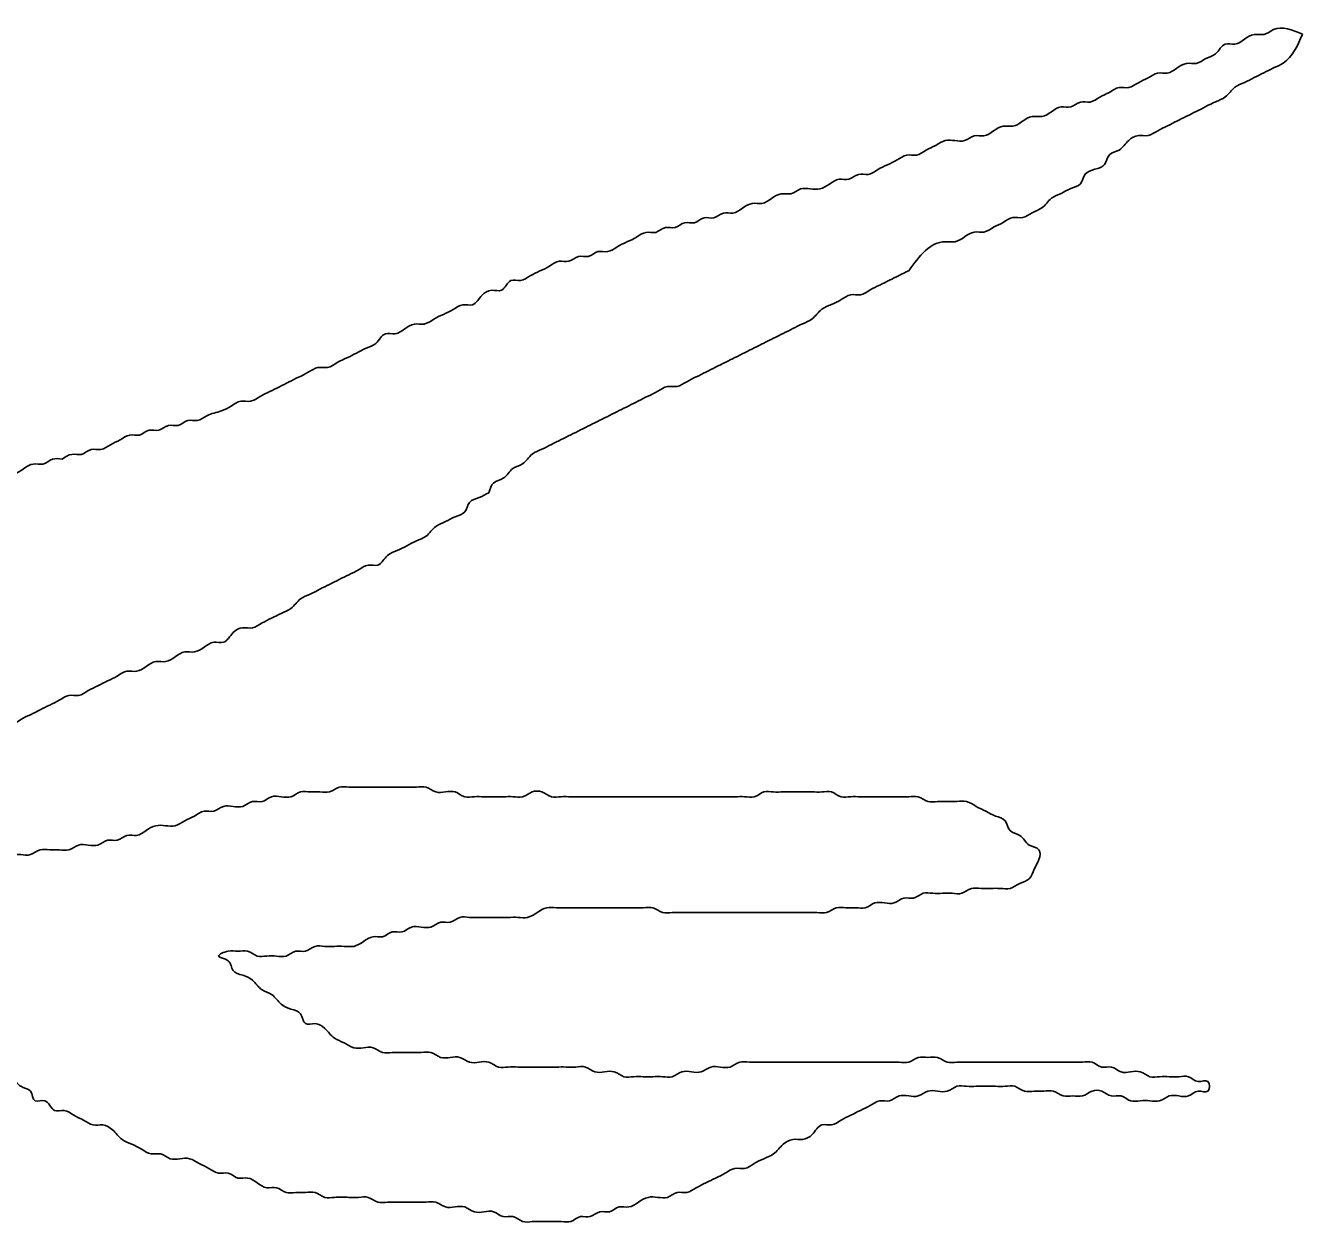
# Model space of a CAD drawing. Extents: x 813775 to 1157140, y 1757555 to 1979907.
# Drawn here: x 1011814 to 1012535, y 1865531 to 1866208 of the extents above; entities that cross this region are included whole.
import ezdxf

# ---------------------------------------------------------------- set-up
doc = ezdxf.new("R2010")
doc.units = 0
doc.layers.add('Level 9', color=7, linetype='Continuous')

msp = doc.modelspace()

# ---------------------------------------------------------------- linework, layer by layer
at = {"layer": 'Level 9'}
for points in [[(1012312.87, 1866069.01), (1012333.59, 1866085.37), (1012339.04, 1866085.37), (1012344.49, 1866088.1), (1012349.94, 1866090.83), (1012355.39, 1866090.83), (1012360.84, 1866093.55), (1012366.29, 1866096.28), (1012371.75, 1866099.01), (1012377.2, 1866099.01), (1012382.65, 1866101.74), (1012388.1, 1866104.46), (1012393.55, 1866109.92), (1012399, 1866112.64), (1012404.45, 1866115.37), (1012409.91, 1866118.1), (1012412.63, 1866123.55), (1012418.08, 1866126.28), (1012423.53, 1866129.01), (1012426.26, 1866134.46), (1012431.71, 1866137.19), (1012437.16, 1866142.64), (1012442.61, 1866145.37), (1012448.07, 1866145.37), (1012453.52, 1866148.1), (1012458.97, 1866150.82), (1012464.42, 1866153.55), (1012469.87, 1866156.28), (1012475.32, 1866159), (1012480.77, 1866161.73), (1012486.22, 1866164.46), (1012491.68, 1866167.18), (1012497.13, 1866172.64), (1012502.58, 1866175.37), (1012508.03, 1866178.09), (1012513.48, 1866180.82), (1012518.93, 1866183.55), (1012524.38, 1866186.27), (1012535.29, 1866202.64)], [(1012328.12, 1866139.75), (1012333.57, 1866142.48), (1012339.02, 1866142.48), (1012344.47, 1866142.48), (1012349.92, 1866145.21), (1012355.37, 1866145.21), (1012360.82, 1866147.93), (1012366.28, 1866150.66), (1012371.73, 1866150.66), (1012377.18, 1866153.39), (1012382.63, 1866156.11), (1012388.08, 1866156.11), (1012393.53, 1866158.84), (1012398.98, 1866161.57), (1012404.44, 1866161.57), (1012409.89, 1866164.3), (1012415.34, 1866164.3), (1012420.79, 1866167.02), (1012426.24, 1866169.75), (1012431.69, 1866172.48), (1012437.14, 1866172.48), (1012442.6, 1866175.2), (1012448.05, 1866177.93), (1012453.5, 1866180.66), (1012458.95, 1866180.66), (1012464.4, 1866183.39), (1012469.85, 1866186.11), (1012475.3, 1866186.11), (1012480.76, 1866188.84), (1012486.21, 1866191.57), (1012491.66, 1866197.02), (1012497.11, 1866197.02), (1012502.56, 1866199.75), (1012508.01, 1866202.47), (1012513.46, 1866202.47), (1012518.92, 1866205.2), (1012535.29, 1866202.64)], [(1011834.76, 1865962.5), (1011840.22, 1865965.22), (1011845.67, 1865965.22), (1011851.12, 1865967.95), (1011856.57, 1865967.95), (1011862.02, 1865970.68), (1011867.47, 1865973.4), (1011872.92, 1865976.13), (1011878.38, 1865976.13), (1011883.83, 1865978.86), (1011889.28, 1865978.86), (1011894.73, 1865981.58), (1011900.18, 1865981.58), (1011905.63, 1865984.31), (1011911.08, 1865984.31), (1011916.53, 1865987.04), (1011924.71, 1865989.77), (1011930.16, 1865992.49), (1011935.61, 1865995.22), (1011941.07, 1865995.22), (1011946.52, 1865997.95), (1011951.97, 1866000.67), (1011957.42, 1866003.4), (1011962.87, 1866006.13), (1011968.32, 1866008.85), (1011973.77, 1866011.58), (1011979.23, 1866014.31), (1011984.68, 1866014.31), (1011990.13, 1866017.04), (1011995.58, 1866019.76), (1012001.03, 1866022.49), (1012006.48, 1866025.22), (1012011.93, 1866027.94), (1012017.39, 1866033.4), (1012022.84, 1866033.4), (1012028.29, 1866036.13), (1012033.74, 1866038.85), (1012039.19, 1866038.85), (1012044.64, 1866041.58), (1012050.09, 1866044.31), (1012055.55, 1866047.03), (1012061, 1866049.76), (1012066.45, 1866049.76), (1012071.9, 1866055.21), (1012077.35, 1866057.94), (1012082.8, 1866057.94), (1012088.25, 1866063.4), (1012093.71, 1866063.4), (1012099.16, 1866066.12), (1012104.61, 1866068.85), (1012110.06, 1866071.58), (1012115.51, 1866074.3), (1012120.96, 1866074.3), (1012126.41, 1866077.03), (1012131.87, 1866077.03), (1012137.32, 1866079.76), (1012142.77, 1866079.76), (1012148.22, 1866082.48), (1012153.67, 1866085.21), (1012159.12, 1866087.94), (1012164.57, 1866090.67), (1012170.03, 1866090.67), (1012175.48, 1866093.39), (1012180.93, 1866093.39), (1012186.38, 1866096.12), (1012191.83, 1866096.12), (1012197.28, 1866098.85), (1012202.73, 1866098.85), (1012208.19, 1866101.57), (1012213.64, 1866101.57), (1012219.09, 1866104.3), (1012224.54, 1866107.03), (1012229.99, 1866107.03), (1012235.44, 1866109.76), (1012240.89, 1866112.48), (1012246.34, 1866112.48), (1012251.8, 1866115.21), (1012257.25, 1866115.21), (1012262.7, 1866115.21), (1012268.15, 1866117.94), (1012273.6, 1866120.66), (1012279.05, 1866120.66), (1012284.5, 1866123.39), (1012289.96, 1866123.39), (1012295.41, 1866126.12), (1012300.86, 1866128.84), (1012306.31, 1866131.57), (1012311.76, 1866134.3), (1012317.21, 1866134.3), (1012322.66, 1866137.03), (1012328.12, 1866139.75)], [(1012075.73, 1865943.57), (1012078.45, 1865949.02), (1012083.91, 1865951.75), (1012089.36, 1865957.2), (1012094.81, 1865959.93), (1012100.26, 1865965.38), (1012105.71, 1865968.11), (1012111.16, 1865970.84), (1012116.61, 1865973.57), (1012122.07, 1865976.29), (1012127.52, 1865979.02), (1012132.97, 1865981.75), (1012138.42, 1865984.47), (1012143.87, 1865987.2), (1012149.32, 1865989.93), (1012154.77, 1865992.65), (1012160.23, 1865995.38), (1012165.68, 1865998.11), (1012171.13, 1866000.84), (1012176.58, 1866003.56), (1012182.03, 1866003.56), (1012187.48, 1866006.29), (1012192.93, 1866009.02), (1012198.39, 1866011.74), (1012203.84, 1866014.47), (1012209.29, 1866017.2), (1012214.74, 1866019.92), (1012220.19, 1866022.65), (1012225.64, 1866025.38), (1012231.09, 1866028.11), (1012236.55, 1866030.83), (1012242, 1866033.56), (1012247.45, 1866036.29), (1012252.9, 1866039.01), (1012258.35, 1866041.74), (1012263.8, 1866047.2), (1012269.25, 1866049.92), (1012274.71, 1866052.65), (1012280.16, 1866055.38), (1012285.61, 1866055.38), (1012291.06, 1866058.1), (1012296.51, 1866060.83), (1012301.96, 1866063.56), (1012307.41, 1866066.28), (1012312.87, 1866069.01)], [(1011338.69, 1865771.6), (1011344.14, 1865774.33), (1011349.59, 1865777.06), (1011355.04, 1865779.78), (1011360.49, 1865785.24), (1011365.94, 1865787.96), (1011371.39, 1865790.69), (1011376.85, 1865790.69), (1011382.3, 1865790.69), (1011387.75, 1865790.69), (1011393.2, 1865790.69), (1011398.65, 1865790.69), (1011404.1, 1865793.42), (1011409.55, 1865793.42), (1011415.01, 1865796.15), (1011420.46, 1865798.87), (1011425.91, 1865801.6), (1011431.36, 1865804.33), (1011436.81, 1865804.33), (1011442.26, 1865809.78), (1011447.71, 1865809.78), (1011453.17, 1865812.51), (1011458.62, 1865815.24), (1011466.79, 1865817.96), (1011472.25, 1865820.69), (1011477.7, 1865823.42), (1011483.15, 1865823.42), (1011488.6, 1865826.14), (1011494.05, 1865828.87), (1011499.5, 1865828.87), (1011504.95, 1865831.6), (1011510.41, 1865831.6), (1011515.86, 1865834.32), (1011521.31, 1865837.05), (1011526.76, 1865839.78), (1011532.21, 1865842.51), (1011537.66, 1865845.23), (1011543.11, 1865850.69), (1011548.56, 1865850.69), (1011554.02, 1865853.41), (1011559.47, 1865856.14), (1011564.92, 1865861.59), (1011570.37, 1865864.32), (1011575.82, 1865867.05), (1011581.27, 1865869.78), (1011586.72, 1865872.5), (1011592.18, 1865875.23), (1011597.63, 1865877.96), (1011603.08, 1865880.68), (1011608.53, 1865883.41), (1011613.98, 1865883.41), (1011619.43, 1865886.14), (1011624.88, 1865888.87), (1011630.34, 1865891.59), (1011638.51, 1865891.59), (1011643.96, 1865894.32), (1011649.42, 1865897.05), (1011654.87, 1865899.77), (1011660.32, 1865902.5), (1011665.77, 1865902.5), (1011671.22, 1865905.23), (1011676.67, 1865905.23), (1011682.12, 1865907.95), (1011687.58, 1865907.95), (1011693.03, 1865910.68), (1011698.48, 1865913.41), (1011703.93, 1865916.14), (1011709.38, 1865918.86), (1011714.83, 1865921.59), (1011720.28, 1865924.32), (1011725.74, 1865924.32), (1011731.19, 1865927.04), (1011736.64, 1865929.77), (1011742.09, 1865932.5), (1011747.54, 1865935.22), (1011752.99, 1865937.95), (1011758.44, 1865937.95), (1011763.9, 1865940.68), (1011769.35, 1865940.68), (1011774.8, 1865943.41), (1011780.25, 1865946.13), (1011785.7, 1865948.86), (1011791.15, 1865951.59), (1011796.6, 1865951.59), (1011802.06, 1865954.31), (1011807.51, 1865954.31), (1011812.96, 1865957.04), (1011818.41, 1865959.77), (1011823.86, 1865959.77), (1011829.31, 1865962.5), (1011834.76, 1865962.5)], [(1011849.5, 1865744.49), (1011844.04, 1865744.49), (1011838.59, 1865741.77), (1011833.14, 1865741.77), (1011827.69, 1865741.77), (1011822.24, 1865741.77), (1011816.79, 1865739.04), (1011811.34, 1865739.04), (1011805.88, 1865739.04), (1011800.43, 1865739.04), (1011794.98, 1865739.04), (1011789.53, 1865739.04), (1011784.08, 1865739.04), (1011778.63, 1865739.04), (1011773.18, 1865741.77), (1011767.72, 1865741.77), (1011762.27, 1865741.77), (1011756.82, 1865744.49), (1011751.37, 1865747.22), (1011745.92, 1865749.95), (1011740.47, 1865752.68), (1011735.02, 1865755.4), (1011732.29, 1865760.86), (1011729.56, 1865766.31), (1011726.84, 1865771.76), (1011729.56, 1865777.22), (1011735.02, 1865779.95), (1011737.74, 1865785.4), (1011743.19, 1865785.4), (1011745.92, 1865790.85), (1011751.37, 1865793.58), (1011756.82, 1865796.31), (1011762.27, 1865799.03), (1011767.72, 1865801.76), (1011773.18, 1865804.49), (1011778.63, 1865807.22), (1011784.08, 1865807.22), (1011789.53, 1865809.94), (1011794.98, 1865809.94), (1011800.43, 1865812.67), (1011805.88, 1865812.67), (1011811.34, 1865815.4), (1011816.79, 1865818.12), (1011822.24, 1865820.85), (1011827.69, 1865823.58), (1011833.14, 1865826.31), (1011838.59, 1865829.03), (1011844.04, 1865829.03), (1011849.5, 1865831.76), (1011854.95, 1865834.49), (1011860.4, 1865837.21), (1011865.85, 1865839.94), (1011871.3, 1865842.67), (1011876.75, 1865842.67), (1011882.2, 1865845.39), (1011887.66, 1865848.12), (1011893.11, 1865848.12), (1011898.56, 1865850.85), (1011904.01, 1865853.58), (1011909.46, 1865853.58), (1011914.91, 1865856.3), (1011920.36, 1865859.03), (1011925.82, 1865859.03), (1011931.27, 1865864.48), (1011936.72, 1865867.21), (1011942.17, 1865867.21), (1011947.62, 1865869.94), (1011953.07, 1865872.66), (1011958.52, 1865875.39), (1011963.98, 1865878.12), (1011969.43, 1865883.57), (1011974.88, 1865886.3), (1011980.33, 1865889.03), (1011985.78, 1865891.75), (1011991.23, 1865894.48), (1011996.68, 1865897.21), (1012002.14, 1865899.94), (1012007.59, 1865902.66), (1012013.04, 1865902.66), (1012018.49, 1865908.12), (1012023.94, 1865910.84), (1012029.39, 1865913.57), (1012034.84, 1865916.3), (1012040.29, 1865919.02), (1012045.75, 1865924.48), (1012051.2, 1865927.21), (1012056.65, 1865929.93), (1012062.1, 1865932.66), (1012064.83, 1865938.11), (1012070.28, 1865940.84), (1012075.73, 1865943.57)], [(1012340.12, 1865769.04), (1012334.67, 1865769.04), (1012329.22, 1865769.04), (1012323.77, 1865769.04), (1012318.32, 1865771.76), (1012312.87, 1865771.76), (1012307.41, 1865771.76), (1012301.96, 1865771.76), (1012296.51, 1865771.76), (1012291.06, 1865771.76), (1012285.61, 1865771.76), (1012280.16, 1865771.76), (1012274.71, 1865771.76), (1012269.25, 1865774.49), (1012263.8, 1865774.49), (1012258.35, 1865774.49), (1012252.9, 1865774.49), (1012247.45, 1865774.49), (1012242, 1865774.49), (1012236.55, 1865774.49), (1012231.09, 1865774.49), (1012225.64, 1865771.76), (1012220.19, 1865771.76), (1012214.74, 1865771.76), (1012209.29, 1865771.76), (1012203.84, 1865771.76), (1012198.39, 1865771.76), (1012192.93, 1865771.76), (1012187.48, 1865771.76), (1012182.03, 1865771.76), (1012176.58, 1865771.76), (1012171.13, 1865771.76), (1012165.68, 1865771.76), (1012160.23, 1865771.76), (1012154.77, 1865771.76), (1012149.32, 1865771.76), (1012143.87, 1865771.76), (1012138.42, 1865771.76), (1012132.97, 1865771.76), (1012127.52, 1865771.76), (1012122.07, 1865771.76), (1012116.61, 1865771.76), (1012111.16, 1865771.76), (1012105.71, 1865774.49), (1012100.26, 1865774.49), (1012094.81, 1865771.76), (1012089.36, 1865771.76), (1012083.91, 1865771.76), (1012078.45, 1865771.76), (1012073, 1865771.76), (1012067.55, 1865771.76), (1012062.1, 1865771.76), (1012056.65, 1865774.49), (1012051.2, 1865774.49), (1012045.75, 1865774.49), (1012040.29, 1865777.22), (1012034.84, 1865777.22), (1012029.39, 1865777.22), (1012023.94, 1865777.22), (1012018.49, 1865777.22), (1012013.04, 1865777.22), (1012007.59, 1865777.22), (1012002.14, 1865777.22), (1011996.68, 1865777.22), (1011991.23, 1865777.22), (1011985.78, 1865774.49), (1011980.33, 1865774.49), (1011974.88, 1865774.49), (1011969.43, 1865774.49), (1011963.98, 1865771.76), (1011958.52, 1865771.76), (1011953.07, 1865771.76), (1011947.62, 1865769.04), (1011942.17, 1865769.04), (1011936.72, 1865766.31), (1011931.27, 1865766.31), (1011925.82, 1865766.31), (1011920.36, 1865763.58), (1011914.91, 1865763.58), (1011909.46, 1865760.86), (1011904.01, 1865758.13), (1011898.56, 1865755.4), (1011893.11, 1865755.4), (1011887.66, 1865755.4), (1011882.2, 1865752.68), (1011876.75, 1865749.95), (1011871.3, 1865749.95), (1011865.85, 1865747.22), (1011860.4, 1865747.22), (1011854.95, 1865744.49), (1011849.5, 1865744.49)], [(1011955.8, 1865681.77), (1011961.25, 1865681.77), (1011966.7, 1865684.5), (1011972.15, 1865684.5), (1011977.6, 1865687.23), (1011983.06, 1865687.23), (1011988.51, 1865687.23), (1011993.96, 1865687.23), (1011999.41, 1865687.23), (1012004.86, 1865689.95), (1012010.31, 1865692.68), (1012015.76, 1865692.68), (1012021.22, 1865695.41), (1012026.67, 1865695.41), (1012032.12, 1865698.13), (1012037.57, 1865698.13), (1012043.02, 1865698.13), (1012048.47, 1865700.86), (1012053.92, 1865700.86), (1012059.37, 1865703.59), (1012064.83, 1865703.59), (1012070.28, 1865703.59), (1012075.73, 1865703.59), (1012081.18, 1865703.59), (1012086.63, 1865703.59), (1012092.08, 1865703.59), (1012097.53, 1865703.59), (1012102.99, 1865706.32), (1012108.44, 1865709.04), (1012113.89, 1865709.04), (1012119.34, 1865709.04), (1012124.79, 1865709.04), (1012130.24, 1865709.04), (1012135.69, 1865709.04), (1012141.15, 1865709.04), (1012146.6, 1865709.04), (1012152.05, 1865709.04), (1012157.5, 1865709.04), (1012162.95, 1865709.04), (1012168.4, 1865709.04), (1012173.85, 1865706.32), (1012179.31, 1865706.32), (1012184.76, 1865706.32), (1012190.21, 1865706.32), (1012195.66, 1865706.32), (1012201.11, 1865706.32), (1012206.56, 1865706.32), (1012212.01, 1865706.32), (1012217.47, 1865706.32), (1012222.92, 1865706.32), (1012228.37, 1865706.32), (1012233.82, 1865706.32), (1012239.27, 1865706.32), (1012244.72, 1865706.32), (1012250.17, 1865706.32), (1012255.63, 1865706.32), (1012261.08, 1865706.32), (1012266.53, 1865706.32), (1012271.98, 1865709.04), (1012277.43, 1865709.04), (1012282.88, 1865709.04), (1012288.33, 1865709.04), (1012293.79, 1865711.77), (1012299.24, 1865711.77), (1012304.69, 1865711.77), (1012310.14, 1865714.5), (1012315.59, 1865714.5), (1012321.04, 1865717.22), (1012326.49, 1865717.22), (1012331.95, 1865717.22), (1012337.4, 1865717.22), (1012342.85, 1865717.22), (1012348.3, 1865719.95), (1012353.75, 1865719.95), (1012359.2, 1865719.95), (1012364.65, 1865719.95), (1012370.11, 1865719.95), (1012375.56, 1865722.68), (1012381.01, 1865725.4), (1012383.73, 1865730.86), (1012386.46, 1865736.31), (1012386.46, 1865741.77), (1012381.01, 1865744.49), (1012375.56, 1865749.95), (1012370.11, 1865752.68), (1012367.38, 1865758.13), (1012361.93, 1865760.86), (1012356.48, 1865763.58), (1012351.03, 1865766.31), (1012345.57, 1865769.04), (1012340.12, 1865769.04)], [(1011658.7, 1865749.95), (1011664.15, 1865749.95), (1011669.6, 1865747.22), (1011675.05, 1865747.22), (1011677.78, 1865741.77), (1011683.23, 1865739.04), (1011688.68, 1865736.31), (1011694.13, 1865736.31), (1011699.58, 1865730.86), (1011705.03, 1865728.13), (1011710.48, 1865728.13), (1011715.94, 1865728.13), (1011721.39, 1865725.4), (1011726.84, 1865722.68), (1011732.29, 1865719.95), (1011737.74, 1865717.22), (1011743.19, 1865711.77), (1011745.92, 1865706.32), (1011748.64, 1865700.86), (1011751.37, 1865695.41), (1011756.82, 1865692.68), (1011756.82, 1865687.23), (1011759.55, 1865681.77), (1011759.55, 1865676.32), (1011762.27, 1865670.86), (1011762.27, 1865665.41), (1011765, 1865659.96), (1011767.72, 1865654.5), (1011770.45, 1865649.05), (1011775.9, 1865643.59), (1011778.63, 1865638.14), (1011784.08, 1865635.41), (1011786.8, 1865629.96), (1011792.26, 1865624.5), (1011797.71, 1865621.78), (1011800.43, 1865616.32), (1011805.88, 1865613.6), (1011811.34, 1865608.14), (1011816.79, 1865605.42), (1011819.51, 1865599.96), (1011824.96, 1865599.96), (1011830.42, 1865594.51), (1011835.87, 1865594.51), (1011841.32, 1865591.78), (1011846.77, 1865589.05), (1011852.22, 1865586.33), (1011857.67, 1865586.33), (1011863.12, 1865583.6), (1011868.58, 1865578.14), (1011874.03, 1865575.42), (1011879.48, 1865572.69), (1011884.93, 1865569.96), (1011890.38, 1865569.96), (1011895.83, 1865567.24), (1011901.28, 1865567.24), (1011906.74, 1865567.24), (1011912.19, 1865564.51), (1011917.64, 1865561.78), (1011923.09, 1865559.06), (1011928.54, 1865559.06), (1011933.99, 1865556.33), (1011939.44, 1865556.33), (1011944.9, 1865553.6), (1011950.35, 1865550.87), (1011955.8, 1865550.87), (1011961.25, 1865548.15), (1011966.7, 1865548.15), (1011972.15, 1865548.15), (1011977.6, 1865548.15), (1011983.06, 1865545.42), (1011988.51, 1865545.42), (1011996.68, 1865545.42), (1012002.14, 1865545.42), (1012007.59, 1865545.42), (1012013.04, 1865542.69), (1012018.49, 1865542.69), (1012023.94, 1865542.69), (1012029.39, 1865542.69), (1012034.84, 1865542.69), (1012040.29, 1865542.69), (1012045.75, 1865542.69), (1012051.2, 1865539.97), (1012056.65, 1865539.97), (1012062.1, 1865539.97), (1012067.55, 1865537.24), (1012073, 1865537.24), (1012078.45, 1865537.24), (1012083.91, 1865534.51), (1012089.36, 1865534.51), (1012094.81, 1865531.79), (1012100.26, 1865531.79)], [(1012378.28, 1865621.78), (1012372.83, 1865621.78), (1012367.38, 1865621.78), (1012361.93, 1865621.78), (1012356.48, 1865621.78), (1012351.03, 1865621.78), (1012345.57, 1865621.78), (1012340.12, 1865621.78), (1012334.67, 1865621.78), (1012329.22, 1865624.5), (1012323.77, 1865624.5), (1012318.32, 1865624.5), (1012312.87, 1865621.78), (1012307.41, 1865621.78), (1012301.96, 1865621.78), (1012296.51, 1865621.78), (1012291.06, 1865621.78), (1012285.61, 1865621.78), (1012277.43, 1865621.78), (1012271.98, 1865621.78), (1012266.53, 1865621.78), (1012261.08, 1865621.78), (1012255.63, 1865621.78), (1012250.17, 1865621.78), (1012244.72, 1865621.78), (1012239.27, 1865621.78), (1012233.82, 1865621.78), (1012228.37, 1865621.78), (1012222.92, 1865621.78), (1012217.47, 1865621.78), (1012212.01, 1865619.05), (1012206.56, 1865619.05), (1012201.11, 1865619.05), (1012195.66, 1865616.32), (1012190.21, 1865616.32), (1012184.76, 1865616.32), (1012179.31, 1865613.6), (1012173.85, 1865613.6), (1012168.4, 1865613.6), (1012162.95, 1865613.6), (1012157.5, 1865613.6), (1012152.05, 1865613.6), (1012146.6, 1865616.32), (1012141.15, 1865616.32), (1012135.69, 1865616.32), (1012130.24, 1865619.05), (1012124.79, 1865619.05), (1012119.34, 1865619.05), (1012113.89, 1865619.05), (1012108.44, 1865619.05), (1012102.99, 1865619.05), (1012097.53, 1865619.05), (1012092.08, 1865619.05), (1012086.63, 1865619.05), (1012081.18, 1865619.05), (1012075.73, 1865621.78), (1012070.28, 1865621.78), (1012064.83, 1865621.78), (1012059.37, 1865624.5), (1012053.92, 1865624.5), (1012048.47, 1865624.5), (1012043.02, 1865627.23), (1012037.57, 1865627.23), (1012032.12, 1865627.23), (1012026.67, 1865627.23), (1012021.22, 1865627.23), (1012015.76, 1865627.23), (1012010.31, 1865629.96), (1012004.86, 1865629.96), (1011999.41, 1865629.96), (1011993.96, 1865632.69), (1011988.51, 1865635.41), (1011983.06, 1865640.87), (1011977.6, 1865643.59), (1011972.15, 1865643.59), (1011969.43, 1865649.05), (1011963.98, 1865651.77), (1011958.52, 1865654.5), (1011953.07, 1865659.96), (1011947.62, 1865662.68), (1011942.17, 1865668.14), (1011936.72, 1865670.86), (1011931.27, 1865673.59), (1011928.54, 1865679.05), (1011923.09, 1865681.77), (1011928.54, 1865684.5), (1011933.99, 1865684.5), (1011939.44, 1865684.5), (1011944.9, 1865681.77), (1011950.35, 1865681.77), (1011955.8, 1865681.77)], [(1012100.26, 1865531.79), (1012105.71, 1865531.79), (1012111.16, 1865531.79), (1012116.61, 1865531.79), (1012122.07, 1865531.79), (1012127.52, 1865534.51), (1012132.97, 1865534.51), (1012138.42, 1865537.24), (1012143.87, 1865537.24), (1012149.32, 1865539.97), (1012154.77, 1865539.97), (1012160.23, 1865542.69), (1012165.68, 1865545.42), (1012171.13, 1865545.42), (1012176.58, 1865545.42), (1012182.03, 1865548.15), (1012187.48, 1865548.15), (1012192.93, 1865550.87), (1012198.39, 1865553.6), (1012203.84, 1865556.33), (1012209.29, 1865559.06), (1012214.74, 1865561.78), (1012220.19, 1865561.78), (1012225.64, 1865564.51), (1012231.09, 1865567.24), (1012236.55, 1865569.96), (1012242, 1865575.42), (1012247.45, 1865578.14), (1012252.9, 1865578.14), (1012258.35, 1865580.87), (1012263.8, 1865586.33), (1012269.25, 1865586.33), (1012274.71, 1865589.05), (1012280.16, 1865591.78), (1012285.61, 1865594.51), (1012291.06, 1865597.23), (1012296.51, 1865599.96), (1012301.96, 1865599.96), (1012307.41, 1865602.69), (1012312.87, 1865602.69), (1012318.32, 1865602.69), (1012323.77, 1865605.42), (1012329.22, 1865605.42), (1012334.67, 1865605.42), (1012340.12, 1865608.14), (1012345.57, 1865608.14), (1012351.03, 1865608.14), (1012356.48, 1865608.14), (1012361.93, 1865608.14), (1012367.38, 1865608.14), (1012372.83, 1865608.14), (1012378.28, 1865605.42), (1012383.73, 1865605.42), (1012389.18, 1865605.42), (1012394.64, 1865605.42), (1012400.09, 1865602.69), (1012405.54, 1865602.69), (1012410.99, 1865602.69), (1012416.44, 1865605.42), (1012421.89, 1865605.42), (1012427.34, 1865602.69), (1012432.8, 1865602.69), (1012438.25, 1865599.96), (1012443.7, 1865599.96), (1012449.15, 1865599.96), (1012454.6, 1865599.96), (1012460.05, 1865602.69), (1012465.5, 1865602.69), (1012470.96, 1865602.69), (1012476.41, 1865605.42), (1012481.86, 1865605.42), (1012481.86, 1865610.87), (1012476.41, 1865610.87), (1012470.96, 1865613.6), (1012465.5, 1865613.6), (1012460.05, 1865613.6), (1012454.6, 1865613.6), (1012449.15, 1865613.6), (1012443.7, 1865616.32), (1012438.25, 1865616.32), (1012432.8, 1865616.32), (1012427.34, 1865619.05), (1012421.89, 1865619.05), (1012416.44, 1865621.78), (1012410.99, 1865621.78), (1012405.54, 1865621.78), (1012400.09, 1865621.78), (1012394.64, 1865621.78), (1012389.18, 1865621.78), (1012383.73, 1865621.78), (1012378.28, 1865621.78)]]:
    msp.add_spline(points, degree=3, dxfattribs=at)

doc.saveas('drawing.dxf')
